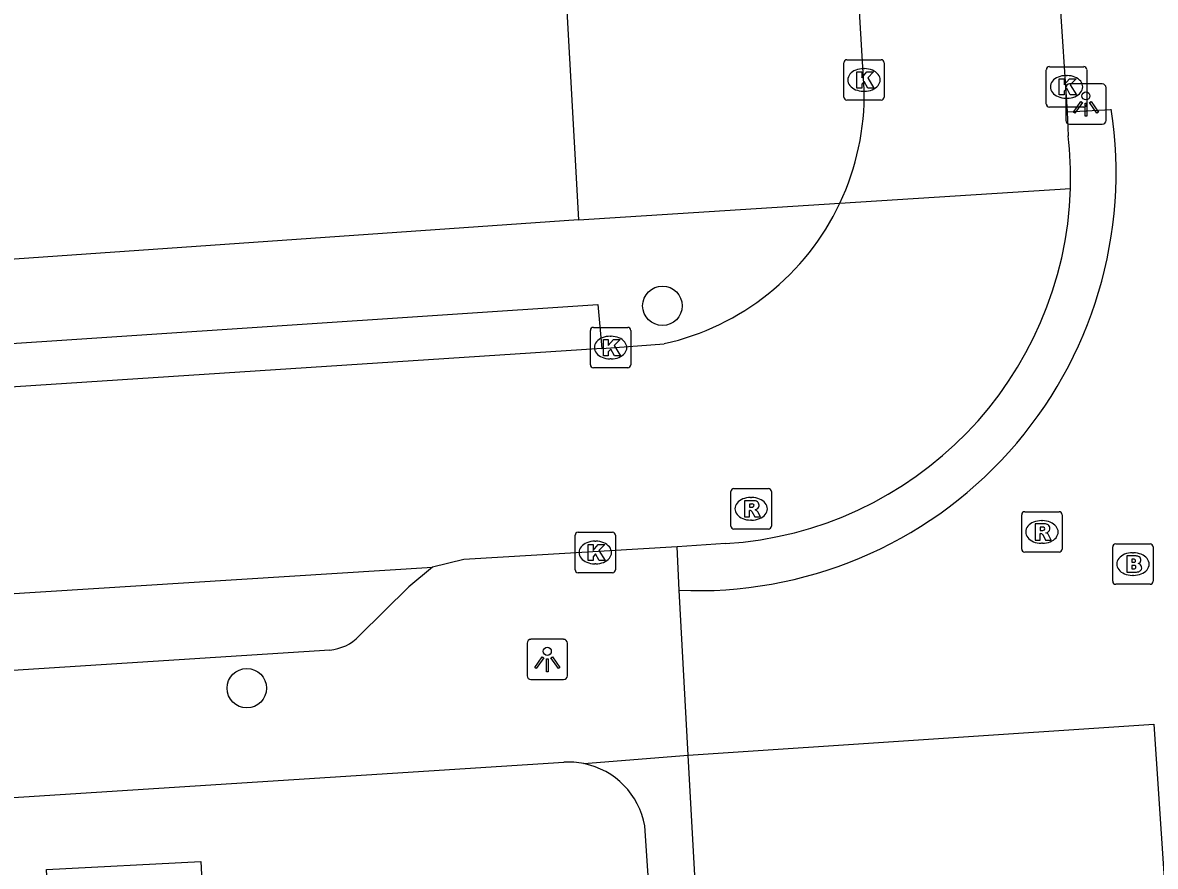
# Model space of a CAD drawing. Extents: x 159689 to 160786, y 387323 to 388339.
# Drawn here: x 160680.67 to 160708.7, y 387581.88 to 387602.76 of the extents above; entities that cross this region are included whole.
import ezdxf

# ---------------------------------------------------------------- set-up
doc = ezdxf.new("R2010")
doc.units = 0
for name, color, linetype in [('IMGEO_Boom', 7, 'Continuous'), ('IMGEO_Brandkraan', 7, 'Continuous'), ('IMGEO_Kolk', 7, 'Continuous'), ('IMGEO_Lichtpunt', 7, 'Continuous'), ('IMGEO_Pand', 7, 'Continuous'), ('IMGEO_Rijbaan_lokaal_open', 7, 'Continuous'), ('IMGEO_Rioolput', 7, 'Continuous'), ('IMGEO_Voetpad_open', 7, 'Continuous')]:
    doc.layers.add(name, color=color, linetype=linetype)

msp = doc.modelspace()

# ---------------------------------------------------------------- linework, layer by layer
at = {"layer": 'IMGEO_Boom'}
for centre in [(160696.501, 387595.753), (160686.214, 387586.286)]:
    msp.add_circle(centre, 0.489, dxfattribs=at)
at = {"layer": 'IMGEO_Brandkraan'}
for p, q in [((160707.645, 387588.933), (160707.645, 387589.785)), ((160707.72, 387589.859), (160708.572, 387589.859)), ((160708.646, 387589.785), (160708.646, 387588.933)), ((160708.133, 387589.639), (160708.158, 387589.639)), ((160708.572, 387588.859), (160707.72, 387588.859)), ((160708.156, 387589.079), (160708.131, 387589.079))]:
    msp.add_line(p, q, dxfattribs=at)
for points in [[(160707.645, 387588.933), (160707.645, 387589.785)], [(160707.72, 387589.859), (160708.572, 387589.859)], [(160708.646, 387589.785), (160708.646, 387588.933)], [(160707.993, 387589.559), (160707.993, 387589.159), (160708.206, 387589.159)], [(160708.224, 387589.559), (160707.993, 387589.559)], [(160708.172, 387589.478), (160708.118, 387589.478), (160708.118, 387589.402)], [(160708.118, 387589.402), (160708.171, 387589.402)], [(160708.18, 387589.326), (160708.118, 387589.326), (160708.118, 387589.245)], [(160708.118, 387589.245), (160708.18, 387589.245)], [(160708.572, 387588.859), (160707.72, 387588.859)]]:
    msp.add_lwpolyline(points, dxfattribs=at)
for centre, radius, start, end in [((160707.722, 387589.783), 0.0765, 91.552, 178.448), ((160707.722, 387589.783), 0.0765, 91.552, 178.448), ((160708.57, 387589.783), 0.0765, 1.552, 88.448), ((160708.57, 387589.783), 0.0765, 1.552, 88.448), ((160708.173, 387589.44), 0.0379, 267.8285, 90.9355), ((160708.228, 387589.414), 0.145, 59.4692, 91.5367), ((160708.253, 387589.461), 0.0922, 285.5137, 58.1501), ((160708.258, 387589.269), 0.105, 301.3115, 78.989), ((160708.181, 387589.285), 0.0404, 269.8759, 90.5077), ((160708.212, 387589.41), 0.251, 268.6676, 293.5347), ((160707.722, 387588.935), 0.0765, 181.552, 268.448), ((160707.722, 387588.935), 0.0765, 181.552, 268.448), ((160708.57, 387588.935), 0.0765, 271.552, 358.448), ((160708.57, 387588.935), 0.0765, 271.552, 358.448)]:
    msp.add_arc(centre, radius, start, end, dxfattribs=at)
for centre, major_axis, ratio, start_param, end_param in [((160708.132, 387589.359), (-0.387, 0.002), 0.722429, 4.712389, 7.853982), ((160708.157, 387589.359), (-0.39, 0.002), 0.717154, 1.570796, 4.712389)]:
    msp.add_ellipse(centre, major_axis=major_axis, ratio=ratio, start_param=start_param, end_param=end_param, dxfattribs=at)
at = {"layer": 'IMGEO_Kolk'}
for p, q in [((160700.989, 387600.918), (160700.989, 387601.77)), ((160701.064, 387601.844), (160701.916, 387601.844)), ((160701.99, 387601.77), (160701.99, 387600.918)), ((160701.477, 387601.624), (160701.502, 387601.624)), ((160706.002, 387600.746), (160706.002, 387601.598)), ((160706.077, 387601.672), (160706.929, 387601.672)), ((160706.49, 387601.452), (160706.515, 387601.452)), ((160707.003, 387601.598), (160707.003, 387600.746)), ((160701.5, 387601.064), (160701.475, 387601.064)), ((160706.513, 387600.892), (160706.488, 387600.892)), ((160701.916, 387600.844), (160701.064, 387600.844)), ((160706.929, 387600.672), (160706.077, 387600.672)), ((160694.718, 387594.292), (160694.718, 387595.144)), ((160694.793, 387595.218), (160695.645, 387595.218)), ((160695.206, 387594.998), (160695.231, 387594.998)), ((160695.719, 387595.144), (160695.719, 387594.292)), ((160695.229, 387594.438), (160695.204, 387594.438)), ((160695.645, 387594.218), (160694.793, 387594.218)), ((160694.339, 387589.219), (160694.339, 387590.071)), ((160694.414, 387590.145), (160695.266, 387590.145)), ((160695.34, 387590.071), (160695.34, 387589.219)), ((160694.827, 387589.925), (160694.852, 387589.925)), ((160695.266, 387589.145), (160694.414, 387589.145)), ((160694.85, 387589.365), (160694.825, 387589.365))]:
    msp.add_line(p, q, dxfattribs=at)
for points in [[(160700.989, 387600.918), (160700.989, 387601.77)], [(160701.064, 387601.844), (160701.916, 387601.844)], [(160701.99, 387601.77), (160701.99, 387600.918)], [(160701.31, 387601.544), (160701.433, 387601.544), (160701.433, 387601.393), (160701.563, 387601.544), (160701.727, 387601.544), (160701.581, 387601.393), (160701.734, 387601.144), (160701.582, 387601.144), (160701.497, 387601.308), (160701.433, 387601.241), (160701.433, 387601.144), (160701.31, 387601.144), (160701.31, 387601.544)], [(160706.002, 387600.746), (160706.002, 387601.598)], [(160706.077, 387601.672), (160706.929, 387601.672)], [(160707.003, 387601.598), (160707.003, 387600.746)], [(160706.323, 387601.372), (160706.446, 387601.372), (160706.446, 387601.221), (160706.576, 387601.372), (160706.74, 387601.372), (160706.594, 387601.221), (160706.747, 387600.972), (160706.595, 387600.972), (160706.51, 387601.136), (160706.446, 387601.069), (160706.446, 387600.972), (160706.323, 387600.972), (160706.323, 387601.372)], [(160701.916, 387600.844), (160701.064, 387600.844)], [(160706.929, 387600.672), (160706.077, 387600.672)], [(160694.718, 387594.292), (160694.718, 387595.144)], [(160694.793, 387595.218), (160695.645, 387595.218)], [(160695.719, 387595.144), (160695.719, 387594.292)], [(160695.039, 387594.918), (160695.162, 387594.918), (160695.162, 387594.767), (160695.292, 387594.918), (160695.456, 387594.918), (160695.31, 387594.767), (160695.463, 387594.518), (160695.311, 387594.518), (160695.226, 387594.682), (160695.162, 387594.615), (160695.162, 387594.518), (160695.039, 387594.518), (160695.039, 387594.918)], [(160695.645, 387594.218), (160694.793, 387594.218)], [(160694.339, 387589.219), (160694.339, 387590.071)], [(160694.414, 387590.145), (160695.266, 387590.145)], [(160695.34, 387590.071), (160695.34, 387589.219)], [(160694.66, 387589.845), (160694.783, 387589.845), (160694.783, 387589.694), (160694.913, 387589.845), (160695.077, 387589.845), (160694.931, 387589.694), (160695.084, 387589.445), (160694.932, 387589.445), (160694.847, 387589.609), (160694.783, 387589.542), (160694.783, 387589.445), (160694.66, 387589.445), (160694.66, 387589.845)], [(160695.266, 387589.145), (160694.414, 387589.145)]]:
    msp.add_lwpolyline(points, dxfattribs=at)
for centre, start, end in [((160701.066, 387601.768), 91.552, 178.448), ((160701.066, 387601.768), 91.552, 178.448), ((160701.914, 387601.768), 1.552, 88.448), ((160701.914, 387601.768), 1.552, 88.448), ((160706.079, 387601.596), 91.552, 178.448), ((160706.079, 387601.596), 91.552, 178.448), ((160706.927, 387601.596), 1.552, 88.448), ((160706.927, 387601.596), 1.552, 88.448), ((160701.066, 387600.92), 181.552, 268.448), ((160701.066, 387600.92), 181.552, 268.448), ((160701.914, 387600.92), 271.552, 358.448), ((160701.914, 387600.92), 271.552, 358.448), ((160706.079, 387600.748), 181.552, 268.448), ((160706.079, 387600.748), 181.552, 268.448), ((160706.927, 387600.748), 271.552, 358.448), ((160706.927, 387600.748), 271.552, 358.448), ((160694.795, 387595.142), 91.552, 178.448), ((160694.795, 387595.142), 91.552, 178.448), ((160695.643, 387595.142), 1.552, 88.448), ((160695.643, 387595.142), 1.552, 88.448), ((160694.795, 387594.294), 181.552, 268.448), ((160694.795, 387594.294), 181.552, 268.448), ((160695.643, 387594.294), 271.552, 358.448), ((160695.643, 387594.294), 271.552, 358.448), ((160694.416, 387590.069), 91.552, 178.448), ((160694.416, 387590.069), 91.552, 178.448), ((160695.264, 387590.069), 1.552, 88.448), ((160695.264, 387590.069), 1.552, 88.448), ((160694.416, 387589.221), 181.552, 268.448), ((160694.416, 387589.221), 181.552, 268.448), ((160695.264, 387589.221), 271.552, 358.448), ((160695.264, 387589.221), 271.552, 358.448)]:
    msp.add_arc(centre, 0.0765, start, end, dxfattribs=at)
for centre, major_axis, ratio, start_param, end_param in [((160701.476, 387601.344), (-0.387, 0.002), 0.722429, 4.712389, 7.853982), ((160701.501, 387601.344), (-0.39, 0.002), 0.717154, 1.570796, 4.712389), ((160706.489, 387601.172), (-0.387, 0.002), 0.722429, 4.712389, 7.853982), ((160706.514, 387601.172), (-0.39, 0.002), 0.717154, 1.570796, 4.712389), ((160695.205, 387594.718), (-0.387, 0.002), 0.722429, 4.712389, 7.853982), ((160695.23, 387594.718), (-0.39, 0.002), 0.717154, 1.570796, 4.712389), ((160694.826, 387589.645), (-0.387, 0.002), 0.722429, 4.712389, 7.853982), ((160694.851, 387589.645), (-0.39, 0.002), 0.717154, 1.570796, 4.712389)]:
    msp.add_ellipse(centre, major_axis=major_axis, ratio=ratio, start_param=start_param, end_param=end_param, dxfattribs=at)
at = {"layer": 'IMGEO_Lichtpunt'}
for p, q in [((160706.484, 387601.149), (160706.484, 387600.342)), ((160706.484, 387601.149), (160706.484, 387600.342)), ((160707.386, 387601.244), (160706.578, 387601.244)), ((160707.386, 387601.244), (160706.578, 387601.244)), ((160707.48, 387600.342), (160707.48, 387601.149)), ((160707.48, 387600.342), (160707.48, 387601.149)), ((160706.578, 387600.248), (160707.386, 387600.248)), ((160706.578, 387600.248), (160707.386, 387600.248)), ((160694.055, 387587.496), (160693.247, 387587.496)), ((160694.055, 387587.496), (160693.247, 387587.496)), ((160693.153, 387587.401), (160693.153, 387586.594)), ((160693.153, 387587.401), (160693.153, 387586.594)), ((160694.149, 387586.594), (160694.149, 387587.401)), ((160694.149, 387586.594), (160694.149, 387587.401)), ((160693.247, 387586.5), (160694.055, 387586.5)), ((160693.247, 387586.5), (160694.055, 387586.5))]:
    msp.add_line(p, q, dxfattribs=at)
for points in [[(160706.858, 387600.813), (160706.897, 387600.785), (160706.709, 387600.523), (160706.671, 387600.55), (160706.858, 387600.813)], [(160706.96, 387600.765), (160707.007, 387600.765), (160707.007, 387600.443), (160706.96, 387600.443), (160706.96, 387600.765)], [(160707.07, 387600.785), (160707.108, 387600.812), (160707.295, 387600.55), (160707.256, 387600.522), (160707.07, 387600.785)], [(160693.527, 387587.065), (160693.566, 387587.037), (160693.378, 387586.775), (160693.34, 387586.802), (160693.527, 387587.065)], [(160693.629, 387587.017), (160693.676, 387587.017), (160693.676, 387586.695), (160693.629, 387586.695), (160693.629, 387587.017)], [(160693.739, 387587.037), (160693.777, 387587.064), (160693.964, 387586.802), (160693.925, 387586.774), (160693.739, 387587.037)]]:
    msp.add_lwpolyline(points, dxfattribs=at)
for centre in [(160706.983, 387600.947), (160693.652, 387587.199)]:
    msp.add_circle(centre, 0.0994, dxfattribs=at)
for centre, start, end in [((160706.578, 387601.149), 90, 180), ((160706.578, 387601.149), 90, 180), ((160707.386, 387601.149), 0, 90), ((160707.386, 387601.149), 0, 90), ((160706.578, 387600.342), 180, 270), ((160706.578, 387600.342), 180, 270), ((160707.386, 387600.342), 270, 0), ((160707.386, 387600.342), 270, 360), ((160693.247, 387587.401), 90, 180), ((160693.247, 387587.401), 90, 180), ((160694.055, 387587.401), 0, 90), ((160694.055, 387587.401), 0, 90), ((160693.247, 387586.594), 180, 270), ((160693.247, 387586.594), 180, 270), ((160694.055, 387586.594), 270, 0), ((160694.055, 387586.594), 270, 360)]:
    msp.add_arc(centre, 0.0946, start, end, dxfattribs=at)
at = {"layer": 'IMGEO_Pand'}
msp.add_lwpolyline([(160681.652, 387574.38), (160681.259, 387581.794), (160685.078, 387581.997), (160685.13, 387581.01), (160689.805, 387581.258), (160690.202, 387573.776)], dxfattribs=at)
at = {"layer": 'IMGEO_Rijbaan_lokaal_open'}
for points in [[(160701.496, 387601.109), (160700.223, 387622.412), (160697.527, 387663.973)], [(160706.332, 387603.421), (160706.522, 387600.557)], [(160706.522, 387600.557), (160706.546, 387599.96)], [(160700.892, 387598.292), (160706.599, 387598.655)], [(160694.999, 387594.698), (160679.223, 387593.661)], [(160694.999, 387594.698), (160696.547, 387594.815)], [(160696.865, 387589.784), (160691.584, 387589.469), (160690.811, 387589.28)], [(160698.061, 387589.868), (160696.865, 387589.784)], [(160653.704, 387586.943), (160690.811, 387589.28)]]:
    msp.add_lwpolyline(points, dxfattribs=at)
for centre, radius, start, end in [((160695.15, 387600.996), 6.347, 334.78, 1.0166), ((160697.518, 387598.94), 9.085, 358.2036, 6.4477), ((160697.513, 387598.942), 9.091, 273.4574, 358.1894), ((160695.167, 387600.992), 6.329, 282.5888, 334.7469)]:
    msp.add_arc(centre, radius, start, end, dxfattribs=at)
at = {"layer": 'IMGEO_Rioolput'}
for p, q in [((160698.196, 387590.301), (160698.196, 387591.153)), ((160698.271, 387591.227), (160699.123, 387591.227)), ((160699.197, 387591.153), (160699.197, 387590.301)), ((160698.684, 387591.007), (160698.709, 387591.007)), ((160705.393, 387589.728), (160705.393, 387590.58)), ((160705.468, 387590.654), (160706.32, 387590.654)), ((160706.394, 387590.58), (160706.394, 387589.728)), ((160699.123, 387590.227), (160698.271, 387590.227)), ((160698.707, 387590.447), (160698.682, 387590.447)), ((160705.881, 387590.434), (160705.906, 387590.434)), ((160706.32, 387589.654), (160705.468, 387589.654)), ((160705.904, 387589.874), (160705.879, 387589.874))]:
    msp.add_line(p, q, dxfattribs=at)
for points in [[(160698.196, 387590.301), (160698.196, 387591.153)], [(160698.271, 387591.227), (160699.123, 387591.227)], [(160699.197, 387591.153), (160699.197, 387590.301)], [(160698.785, 387590.925), (160698.533, 387590.927), (160698.533, 387590.527)], [(160698.711, 387590.846), (160698.657, 387590.846), (160698.657, 387590.765)], [(160698.533, 387590.527), (160698.657, 387590.527), (160698.657, 387590.689), (160698.668, 387590.689)], [(160698.657, 387590.765), (160698.709, 387590.765)], [(160698.715, 387590.66), (160698.786, 387590.527), (160698.926, 387590.527), (160698.861, 387590.653)], [(160705.393, 387589.728), (160705.393, 387590.58)], [(160705.468, 387590.654), (160706.32, 387590.654)], [(160706.394, 387590.58), (160706.394, 387589.728)], [(160699.123, 387590.227), (160698.271, 387590.227)], [(160705.982, 387590.352), (160705.73, 387590.354), (160705.73, 387589.954)], [(160705.908, 387590.273), (160705.854, 387590.273), (160705.854, 387590.192)], [(160705.73, 387589.954), (160705.854, 387589.954), (160705.854, 387590.116), (160705.865, 387590.116)], [(160705.854, 387590.192), (160705.906, 387590.192)], [(160705.912, 387590.087), (160705.983, 387589.954), (160706.123, 387589.954), (160706.058, 387590.08)], [(160706.32, 387589.654), (160705.468, 387589.654)]]:
    msp.add_lwpolyline(points, dxfattribs=at)
for centre, radius, start, end in [((160698.273, 387591.151), 0.0765, 91.552, 178.448), ((160698.273, 387591.151), 0.0765, 91.552, 178.448), ((160699.121, 387591.151), 0.0765, 1.552, 88.448), ((160699.121, 387591.151), 0.0765, 1.552, 88.448), ((160698.693, 387590.954), 0.19, 274.7715, 282.9687), ((160698.717, 387590.75), 0.0964, 77.0061, 93.1865), ((160698.731, 387590.807), 0.0378, 276.6634, 79.6772), ((160698.784, 387590.815), 0.109, 350.3612, 89.416), ((160698.782, 387590.815), 0.112, 277.5842, 350.9817), ((160698.667, 387590.636), 0.0533, 26.0293, 88.6989), ((160698.766, 387590.6), 0.108, 29.5134, 73.7905), ((160705.47, 387590.578), 0.0765, 91.552, 178.448), ((160705.47, 387590.578), 0.0765, 91.552, 178.448), ((160706.318, 387590.578), 0.0765, 1.552, 88.448), ((160706.318, 387590.578), 0.0765, 1.552, 88.448), ((160698.273, 387590.303), 0.0765, 181.552, 268.448), ((160698.273, 387590.303), 0.0765, 181.552, 268.448), ((160699.121, 387590.303), 0.0765, 271.552, 358.448), ((160699.121, 387590.303), 0.0765, 271.552, 358.448), ((160705.914, 387590.177), 0.0964, 77.0061, 93.1865), ((160705.928, 387590.234), 0.0378, 276.6634, 79.6772), ((160705.981, 387590.242), 0.109, 350.3612, 89.416), ((160705.979, 387590.242), 0.112, 277.5842, 350.9817), ((160705.864, 387590.063), 0.0533, 26.0293, 88.6989), ((160705.89, 387590.381), 0.19, 274.7715, 282.9687), ((160705.963, 387590.027), 0.108, 29.5134, 73.7905), ((160705.47, 387589.73), 0.0765, 181.552, 268.448), ((160705.47, 387589.73), 0.0765, 181.552, 268.448), ((160706.318, 387589.73), 0.0765, 271.552, 358.448), ((160706.318, 387589.73), 0.0765, 271.552, 358.448)]:
    msp.add_arc(centre, radius, start, end, dxfattribs=at)
for centre, major_axis, ratio, start_param, end_param in [((160698.683, 387590.727), (-0.387, 0.002), 0.722429, 4.712389, 7.853982), ((160698.708, 387590.727), (-0.39, 0.002), 0.717154, 1.570796, 4.712389), ((160705.88, 387590.154), (-0.387, 0.002), 0.722429, 4.712389, 7.853982), ((160705.905, 387590.154), (-0.39, 0.002), 0.717154, 1.570796, 4.712389)]:
    msp.add_ellipse(centre, major_axis=major_axis, ratio=ratio, start_param=start_param, end_param=end_param, dxfattribs=at)
at = {"layer": 'IMGEO_Voetpad_open'}
for points in [[(160694.171, 387609.766), (160694.561, 387603.783), (160694.091, 387603.805), (160694.424, 387597.881)], [(160694.424, 387597.881), (160679.039, 387596.808), (160678.619, 387602.752)], [(160706.522, 387600.557), (160707.609, 387600.616)], [(160694.424, 387597.881), (160700.892, 387598.292)], [(160679.223, 387593.661), (160679.148, 387594.736), (160694.903, 387595.788), (160694.999, 387594.698)], [(160696.913, 387588.711), (160696.865, 387589.784)], [(160690.811, 387589.28), (160690.222, 387588.797), (160688.994, 387587.58)], [(160697.139, 387584.625), (160696.913, 387588.711)], [(160688.268, 387587.229), (160524.931, 387576.751)], [(160697.139, 387584.625), (160708.666, 387585.397), (160711.321, 387545.723)], [(160694.559, 387584.419), (160697.139, 387584.625)], [(160699.337, 387544.871), (160697.139, 387584.625)], [(160670.019, 387582.911), (160694.058, 387584.455)], [(160698.213, 387515.6), (160696.562, 387540.434), (160698.552, 387545.763), (160696.063, 387582.879)]]:
    msp.add_lwpolyline(points, dxfattribs=at)
for centre, radius, start, end in [((160697.381, 387599.048), 10.347, 267.4061, 8.7179), ((160688.168, 387588.363), 1.138, 275.058, 316.5468), ((160694.176, 387582.594), 1.864, 78.1487, 93.6313), ((160694.175, 387582.539), 1.918, 10.196, 78.4488)]:
    msp.add_arc(centre, radius, start, end, dxfattribs=at)

doc.saveas('drawing.dxf')
